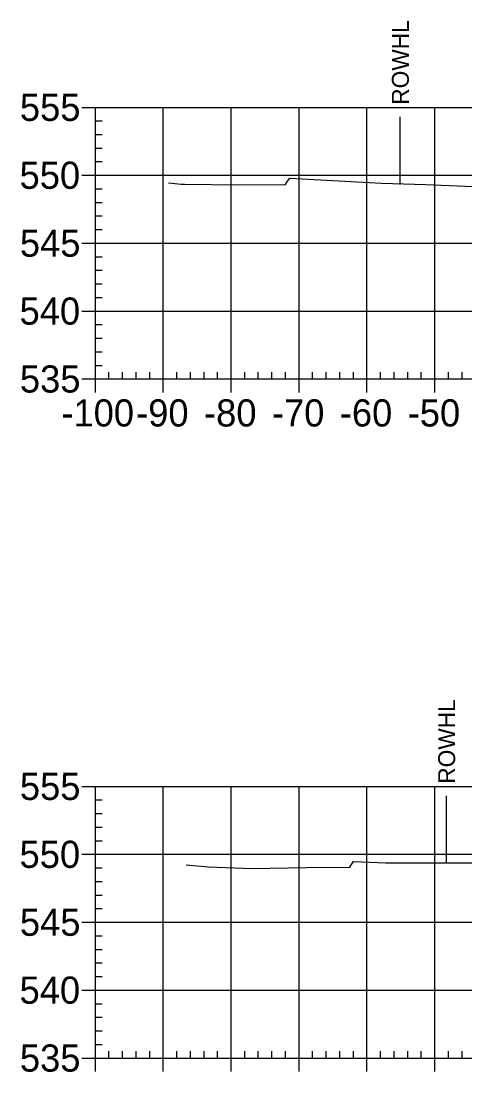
# Model space of a CAD drawing. Extents: x 708103 to 717568, y 374476 to 378707.
# Drawn here: x 710591 to 710656.4, y 377342.6 to 377497.3 of the extents above; entities that cross this region are included whole.
import ezdxf

# ---------------------------------------------------------------- set-up
doc = ezdxf.new("R2010")
doc.units = 0
for name, color, linetype in [('57', 7, 'Continuous'), ('Existing', 7, 'Continuous'), ('XS_Right_of_Way', 7, 'Continuous')]:
    doc.layers.add(name, color=color, linetype=linetype)

msp = doc.modelspace()

# ---------------------------------------------------------------- linework, layer by layer
at = {"layer": '57'}
for p, q in [((710599.98, 377484.63), (710601.98, 377484.63)), ((710601.98, 377484.63), (710801.98, 377484.63)), ((710601.98, 377444.63), (710601.98, 377484.63)), ((710601.98, 377444.63), (710601.98, 377484.63)), ((710611.98, 377444.63), (710611.98, 377484.63)), ((710621.98, 377444.63), (710621.98, 377484.63)), ((710631.98, 377444.63), (710631.98, 377484.63)), ((710641.98, 377444.63), (710641.98, 377484.63)), ((710651.98, 377444.63), (710651.98, 377484.63)), ((710601.98, 377482.63), (710602.98, 377482.63)), ((710601.98, 377480.63), (710602.98, 377480.63)), ((710601.98, 377478.63), (710602.98, 377478.63)), ((710601.98, 377476.63), (710602.98, 377476.63)), ((710599.98, 377474.63), (710601.98, 377474.63)), ((710601.98, 377474.63), (710801.98, 377474.63)), ((710601.98, 377472.63), (710602.98, 377472.63)), ((710601.98, 377470.63), (710602.98, 377470.63)), ((710601.98, 377468.63), (710602.98, 377468.63)), ((710601.98, 377466.63), (710602.98, 377466.63)), ((710599.98, 377464.63), (710601.98, 377464.63)), ((710601.98, 377464.63), (710801.98, 377464.63)), ((710601.98, 377462.63), (710602.98, 377462.63)), ((710601.98, 377460.63), (710602.98, 377460.63)), ((710601.98, 377458.63), (710602.98, 377458.63)), ((710601.98, 377456.63), (710602.98, 377456.63)), ((710599.98, 377454.63), (710601.98, 377454.63)), ((710601.98, 377454.63), (710801.98, 377454.63)), ((710601.98, 377452.63), (710602.98, 377452.63)), ((710601.98, 377450.63), (710602.98, 377450.63)), ((710601.98, 377448.63), (710602.98, 377448.63)), ((710601.98, 377446.63), (710602.98, 377446.63)), ((710599.98, 377444.63), (710601.98, 377444.63)), ((710601.98, 377444.63), (710801.98, 377444.63)), ((710601.98, 377444.63), (710801.98, 377444.63)), ((710601.98, 377442.63), (710601.98, 377444.63)), ((710603.98, 377444.63), (710603.98, 377445.63)), ((710605.98, 377444.63), (710605.98, 377445.63)), ((710607.98, 377444.63), (710607.98, 377445.63)), ((710609.98, 377444.63), (710609.98, 377445.63)), ((710611.98, 377442.63), (710611.98, 377444.63)), ((710613.98, 377444.63), (710613.98, 377445.63)), ((710615.98, 377444.63), (710615.98, 377445.63)), ((710617.98, 377444.63), (710617.98, 377445.63)), ((710619.98, 377444.63), (710619.98, 377445.63)), ((710621.98, 377442.63), (710621.98, 377444.63)), ((710623.98, 377444.63), (710623.98, 377445.63)), ((710625.98, 377444.63), (710625.98, 377445.63)), ((710627.98, 377444.63), (710627.98, 377445.63)), ((710629.98, 377444.63), (710629.98, 377445.63)), ((710631.98, 377442.63), (710631.98, 377444.63)), ((710633.98, 377444.63), (710633.98, 377445.63)), ((710635.98, 377444.63), (710635.98, 377445.63)), ((710637.98, 377444.63), (710637.98, 377445.63)), ((710639.98, 377444.63), (710639.98, 377445.63)), ((710641.98, 377442.63), (710641.98, 377444.63)), ((710643.98, 377444.63), (710643.98, 377445.63)), ((710645.98, 377444.63), (710645.98, 377445.63)), ((710647.98, 377444.63), (710647.98, 377445.63)), ((710649.98, 377444.63), (710649.98, 377445.63)), ((710651.98, 377442.63), (710651.98, 377444.63)), ((710653.98, 377444.63), (710653.98, 377445.63)), ((710655.98, 377444.63), (710655.98, 377445.63)), ((710599.98, 377384.63), (710601.98, 377384.63)), ((710601.98, 377384.63), (710801.98, 377384.63)), ((710601.98, 377344.63), (710601.98, 377384.63)), ((710601.98, 377344.63), (710601.98, 377384.63)), ((710611.98, 377344.63), (710611.98, 377384.63)), ((710621.98, 377344.63), (710621.98, 377384.63)), ((710631.98, 377344.63), (710631.98, 377384.63)), ((710641.98, 377344.63), (710641.98, 377384.63)), ((710651.98, 377344.63), (710651.98, 377384.63)), ((710601.98, 377382.63), (710602.98, 377382.63)), ((710601.98, 377380.63), (710602.98, 377380.63)), ((710601.98, 377378.63), (710602.98, 377378.63)), ((710601.98, 377376.63), (710602.98, 377376.63)), ((710599.98, 377374.63), (710601.98, 377374.63)), ((710601.98, 377374.63), (710801.98, 377374.63)), ((710601.98, 377372.63), (710602.98, 377372.63)), ((710601.98, 377370.63), (710602.98, 377370.63)), ((710601.98, 377368.63), (710602.98, 377368.63)), ((710601.98, 377366.63), (710602.98, 377366.63)), ((710599.98, 377364.63), (710601.98, 377364.63)), ((710601.98, 377364.63), (710801.98, 377364.63)), ((710601.98, 377362.63), (710602.98, 377362.63)), ((710601.98, 377360.63), (710602.98, 377360.63)), ((710601.98, 377358.63), (710602.98, 377358.63)), ((710601.98, 377356.63), (710602.98, 377356.63)), ((710599.98, 377354.63), (710601.98, 377354.63)), ((710601.98, 377354.63), (710801.98, 377354.63)), ((710601.98, 377352.63), (710602.98, 377352.63)), ((710601.98, 377350.63), (710602.98, 377350.63)), ((710601.98, 377348.63), (710602.98, 377348.63)), ((710601.98, 377346.63), (710602.98, 377346.63)), ((710603.98, 377344.63), (710603.98, 377345.63)), ((710605.98, 377344.63), (710605.98, 377345.63)), ((710607.98, 377344.63), (710607.98, 377345.63)), ((710609.98, 377344.63), (710609.98, 377345.63)), ((710613.98, 377344.63), (710613.98, 377345.63)), ((710615.98, 377344.63), (710615.98, 377345.63)), ((710617.98, 377344.63), (710617.98, 377345.63)), ((710619.98, 377344.63), (710619.98, 377345.63)), ((710623.98, 377344.63), (710623.98, 377345.63)), ((710625.98, 377344.63), (710625.98, 377345.63)), ((710627.98, 377344.63), (710627.98, 377345.63)), ((710629.98, 377344.63), (710629.98, 377345.63)), ((710633.98, 377344.63), (710633.98, 377345.63)), ((710635.98, 377344.63), (710635.98, 377345.63)), ((710637.98, 377344.63), (710637.98, 377345.63)), ((710639.98, 377344.63), (710639.98, 377345.63)), ((710643.98, 377344.63), (710643.98, 377345.63)), ((710645.98, 377344.63), (710645.98, 377345.63)), ((710647.98, 377344.63), (710647.98, 377345.63)), ((710649.98, 377344.63), (710649.98, 377345.63)), ((710653.98, 377344.63), (710653.98, 377345.63)), ((710655.98, 377344.63), (710655.98, 377345.63)), ((710599.98, 377344.63), (710601.98, 377344.63)), ((710601.98, 377344.63), (710801.98, 377344.63)), ((710601.98, 377344.63), (710801.98, 377344.63)), ((710601.98, 377342.63), (710601.98, 377344.63)), ((710611.98, 377342.63), (710611.98, 377344.63)), ((710621.98, 377342.63), (710621.98, 377344.63)), ((710631.98, 377342.63), (710631.98, 377344.63)), ((710641.98, 377342.63), (710641.98, 377344.63)), ((710651.98, 377342.63), (710651.98, 377344.63))]:
    msp.add_line(p, q, dxfattribs=at)
at = {"layer": 'Existing'}
for points in [[(710612.77, 377473.5), (710614.64, 377473.34), (710615.12, 377473.32), (710623.02, 377473.24), (710629.99, 377473.29), (710630.3, 377473.78), (710630.6, 377474.21), (710642.31, 377473.54), (710644.14, 377473.45), (710650.62, 377473.29), (710658.77, 377472.9)], [(710615.34, 377373.08), (710618.63, 377372.81), (710625.03, 377372.56), (710633.08, 377372.7), (710639.45, 377372.75), (710639.71, 377373.12), (710640.02, 377373.59), (710644.69, 377373.4), (710659.06, 377373.4)]]:
    msp.add_lwpolyline(points, dxfattribs=at)
at = {"layer": 'XS_Right_of_Way'}
for p, q in [((710646.83, 377483.25), (710646.83, 377473.25)), ((710653.65, 377383.26), (710653.65, 377373.26))]:
    msp.add_line(p, q, dxfattribs=at)

# ---------------------------------------------------------------- texts
at = {"layer": '57'}
for s, p in [('555', (710590.86, 377482.63)), ('550', (710590.81, 377472.63)), ('545', (710590.86, 377462.63)), ('540', (710590.81, 377452.63)), ('535', (710590.86, 377442.63)), ('-100', (710596.97, 377437.63)), ('-90', (710607.98, 377437.63)), ('-80', (710617.98, 377437.63)), ('-70', (710627.98, 377437.63)), ('-60', (710637.98, 377437.63)), ('-50', (710647.98, 377437.63)), ('555', (710590.86, 377382.63)), ('550', (710590.81, 377372.63)), ('545', (710590.86, 377362.63)), ('540', (710590.81, 377352.63)), ('535', (710590.86, 377342.63))]:
    msp.add_text(s, height=4, dxfattribs=at).set_placement(p)
at = {"layer": 'XS_Right_of_Way'}
for p in [(710648.15, 377485.01), (710654.97, 377385.02)]:
    msp.add_text('ROWHL', height=2.5, rotation=90, dxfattribs=at).set_placement(p)

doc.saveas('drawing.dxf')
